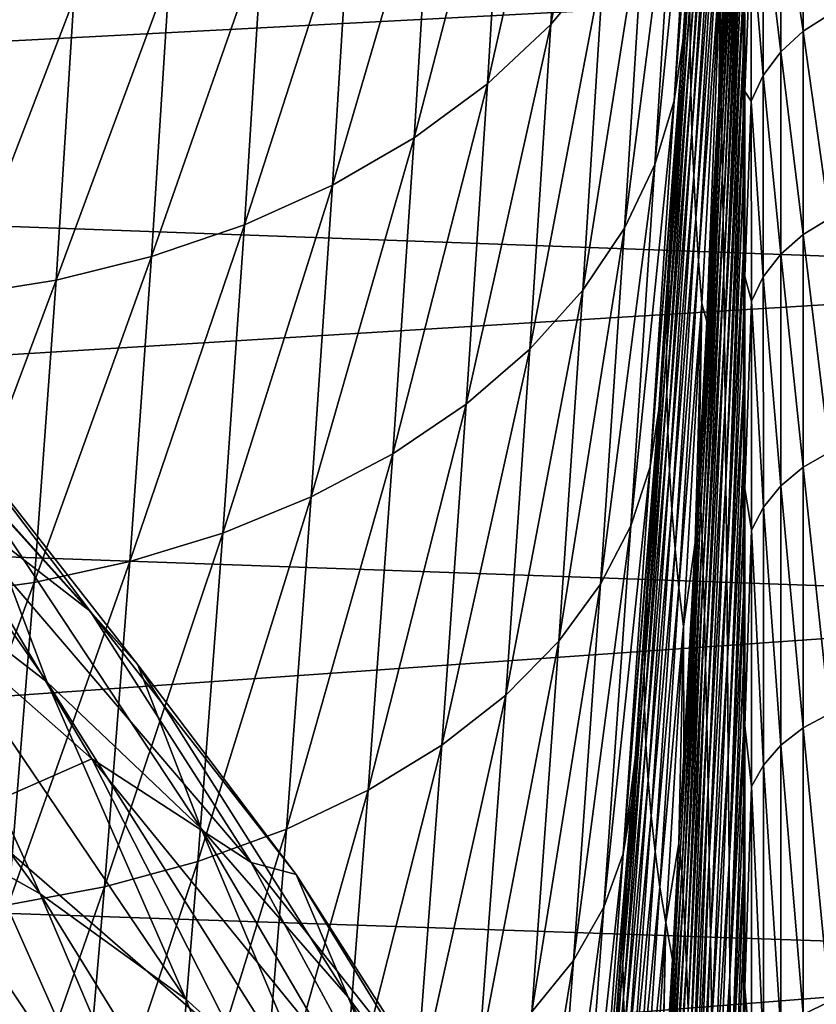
# Model space of a CAD drawing. Header units: metres. Extents: x -150 to 146, y -127 to 82.
# Tile 363 of 382: x 138.39 to 141.62, y 13.7 to 17.7. Entities that reach past the tile are written whole.
import ezdxf

# ---------------------------------------------------------------- set-up
doc = ezdxf.new("R2010")
doc.units = ezdxf.units.M
doc.layers.add('solid_ELLA_AP_WANNE_SW0001', color=7, linetype='CONTINUOUS')

msp = doc.modelspace()

# ---------------------------------------------------------------- linework, layer by layer
at = {"layer": 'solid_ELLA_AP_WANNE_SW0001'}
for points in [[(141.318375, 19.313156, -60.401093), (141.228363, 17.501873, -59.806763), (141.270798, 18.348898, -60.051529)], [(141.318405, 19.308687, -60.475452), (141.228363, 17.501873, -59.806763), (141.318375, 19.313156, -60.401093)], [(141.230743, 17.445393, -60.657955), (141.228363, 17.501873, -59.806763), (141.318405, 19.308687, -60.475452)], [(141.319183, 19.244898, -61.33876), (141.230743, 17.445393, -60.657955), (141.318405, 19.308687, -60.475452)], [(141.319183, 19.244898, -61.33876), (141.233261, 17.356855, -61.50631), (141.230743, 17.445393, -60.657955)], [(141.319183, 19.244898, -61.33876), (141.31987, 19.14679, -62.168518), (141.233261, 17.356855, -61.50631)], [(140.832306, 19.187174, -16.140587), (140.75705, 17.942097, -17.514946), (140.542145, 17.682684, -17.251976)], [(140.616806, 18.909155, -15.89729), (140.832306, 19.187174, -16.140587), (140.542145, 17.682684, -17.251976)], [(141.106934, 17.591177, -31.84948), (141.106033, 17.765396, -27.904581), (141.205933, 19.11298, -31.852106)], [(141.106934, 17.591177, -31.84948), (141.205933, 19.11298, -31.852106), (141.20752, 18.923727, -35.858322)], [(141.31987, 19.14679, -62.168518), (141.235855, 17.235209, -62.350082), (141.233261, 17.356855, -61.50631)], [(141.31987, 19.14679, -62.168518), (141.320465, 19.018456, -62.963577), (141.235855, 17.235209, -62.350082)], [(141.165863, 19.037237, -18.610514), (141.152039, 18.808372, -18.84326), (141.042297, 17.37311, -19.677498)], [(141.129166, 18.769754, -18.335886), (141.165863, 19.037237, -18.610514), (141.042297, 17.37311, -19.677498)], [(141.320465, 19.018456, -62.963577), (141.320984, 18.864023, -63.722145), (141.235855, 17.235209, -62.350082)], [(141.106934, 17.591177, -31.84948), (141.20752, 18.923727, -35.858322), (141.109848, 17.417246, -35.794296)], [(141.109848, 17.417246, -35.794296), (141.20752, 18.923727, -35.858322), (141.210312, 18.734346, -39.86433)], [(140.616806, 18.909155, -15.89729), (140.542145, 17.682684, -17.251976), (140.283981, 17.44088, -17.003523)], [(140.358093, 18.649418, -15.667692), (140.616806, 18.909155, -15.89729), (140.283981, 17.44088, -17.003523)], [(141.320984, 18.864023, -63.722145), (141.238495, 17.080643, -63.187897), (141.235855, 17.235209, -62.350082)], [(141.320984, 18.864023, -63.722145), (141.321426, 18.687395, -64.443558), (141.238495, 17.080643, -63.187897)], [(141.152039, 18.808372, -18.84326), (141.078522, 17.622717, -19.969427), (141.042297, 17.37311, -19.677498)], [(141.147141, 18.697187, -19.944422), (141.078522, 17.622717, -19.969427), (141.152039, 18.808372, -18.84326)], [(141.129166, 18.769754, -18.335886), (141.042297, 17.37311, -19.677498), (140.963669, 17.113787, -19.384409)], [(141.050125, 18.491177, -18.062231), (141.129166, 18.769754, -18.335886), (140.963669, 17.113787, -19.384409)], [(141.109848, 17.417246, -35.794296), (141.210312, 18.734346, -39.86433), (141.114777, 17.243349, -39.739334)], [(141.114777, 17.243349, -39.739334), (141.210312, 18.734346, -39.86433), (141.214294, 18.544857, -43.870205)], [(141.147141, 18.697187, -19.944422), (141.069717, 17.483973, -20.093029), (141.078522, 17.622717, -19.969427)], [(141.147141, 18.697187, -19.944422), (141.113739, 18.041292, -23.95118), (141.069717, 17.483973, -20.093029)], [(141.321426, 18.687395, -64.443558), (141.241211, 16.89337, -64.018379), (141.238495, 17.080643, -63.187897)], [(141.321426, 18.687395, -64.443558), (141.321808, 18.491121, -65.131676), (141.241211, 16.89337, -64.018379)], [(140.358093, 18.649418, -15.667692), (140.283981, 17.44088, -17.003523), (139.986572, 17.22188, -16.774836)], [(140.06015, 18.413513, -15.456635), (140.358093, 18.649418, -15.667692), (139.986572, 17.22188, -16.774836)], [(141.114777, 17.243349, -39.739334), (141.214294, 18.544857, -43.870205), (141.121735, 17.069506, -43.684887)], [(141.121735, 17.069506, -43.684887), (141.214294, 18.544857, -43.870205), (141.219543, 18.355553, -47.876076)], [(141.050125, 18.491177, -18.062231), (140.963669, 17.113787, -19.384409), (140.840363, 16.855745, -19.089296)], [(140.926514, 18.21349, -17.786869), (141.050125, 18.491177, -18.062231), (140.840363, 16.855745, -19.089296)], [(141.321808, 18.491121, -65.131676), (141.243988, 16.673763, -64.840103), (141.241211, 16.89337, -64.018379)], [(141.321808, 18.491121, -65.131676), (141.322159, 18.277416, -65.789413), (141.243988, 16.673763, -64.840103)], [(129.853088, 18.397554, 13.803261), (129.853088, 17.170237, 15.303038), (143.680511, 17.896873, 14.44652)], [(140.06015, 18.413513, -15.456635), (139.986572, 17.22188, -16.774836), (139.655533, 17.030087, -16.570492)], [(139.728622, 18.206165, -15.268337), (140.06015, 18.413513, -15.456635), (139.655533, 17.030087, -16.570492)], [(141.121735, 17.069506, -43.684887), (141.219543, 18.355553, -47.876076), (141.130768, 16.895979, -47.63129)], [(141.130768, 16.895979, -47.63129), (141.219543, 18.355553, -47.876076), (141.226044, 18.166435, -51.882015)], [(141.475082, 18.267401, -66.972954), (141.566162, 18.354731, -67.008644), (141.566299, 17.655273, -68.530457)], [(141.566299, 17.655273, -68.530457), (141.566162, 18.354731, -67.008644), (141.672714, 17.722462, -68.564804)], [(141.23381, 17.977507, -55.888077), (141.270798, 18.348898, -60.051529), (141.228363, 17.501873, -59.806763)], [(141.322159, 18.277416, -65.789413), (141.246841, 16.422316, -65.651634), (141.243988, 16.673763, -64.840103)], [(141.322159, 18.277416, -65.789413), (141.322449, 18.049873, -66.414459), (141.246841, 16.422316, -65.651634)], [(141.403961, 18.167206, -66.931992), (141.475082, 18.267401, -66.972954), (141.475296, 17.571205, -68.487473)], [(141.475296, 17.571205, -68.487473), (141.475082, 18.267401, -66.972954), (141.566299, 17.655273, -68.530457)], [(139.728622, 18.206165, -15.268337), (139.655533, 17.030087, -16.570492), (139.297775, 16.868824, -16.3941)], [(139.370407, 18.030973, -15.106107), (139.728622, 18.206165, -15.268337), (139.297775, 16.868824, -16.3941)], [(140.926514, 18.21349, -17.786869), (140.840363, 16.855745, -19.089296), (140.671082, 16.604053, -18.797678)], [(140.75705, 17.942097, -17.514946), (140.926514, 18.21349, -17.786869), (140.671082, 16.604053, -18.797678)], [(141.130768, 16.895979, -47.63129), (141.226044, 18.166435, -51.882015), (141.141922, 16.722773, -51.578758)], [(141.141922, 16.722773, -51.578758), (141.226044, 18.166435, -51.882015), (141.23381, 17.977507, -55.888077)], [(141.355133, 18.059898, -66.888115), (141.403961, 18.167206, -66.931992), (141.404282, 17.474777, -68.438164)], [(141.404282, 17.474777, -68.438164), (141.403961, 18.167206, -66.931992), (141.475296, 17.571205, -68.487473)], [(141.02179, 16.65143, -24.0637), (141.069717, 17.483973, -20.093029), (141.113739, 18.041292, -23.95118)], [(141.02179, 16.65143, -24.0637), (141.113739, 18.041292, -23.95118), (141.106033, 17.765396, -27.904581)], [(141.322449, 18.049873, -66.414459), (141.322708, 17.810305, -67.0093), (141.246841, 16.422316, -65.651634)], [(141.328979, 17.410017, -68.046883), (141.322708, 17.810305, -67.0093), (141.328461, 18.046402, -66.606995)], [(141.328979, 17.410017, -68.046883), (141.328461, 18.046402, -66.606995), (141.355133, 18.059898, -66.888115)], [(141.328979, 17.410017, -68.046883), (141.355133, 18.059898, -66.888115), (141.355545, 17.371525, -68.385361)], [(141.355545, 17.371525, -68.385361), (141.355133, 18.059898, -66.888115), (141.404282, 17.474777, -68.438164)], [(139.370407, 18.030973, -15.106107), (139.297775, 16.868824, -16.3941), (138.920975, 16.74015, -16.248093)], [(138.993179, 17.890192, -14.972161), (139.370407, 18.030973, -15.106107), (138.920975, 16.74015, -16.248093)], [(141.141922, 16.722773, -51.578758), (141.23381, 17.977507, -55.888077), (141.155182, 16.549892, -55.527431)], [(141.155182, 16.549892, -55.527431), (141.23381, 17.977507, -55.888077), (141.175735, 16.476156, -59.503181)], [(141.23381, 17.977507, -55.888077), (141.223236, 17.400782, -59.77721), (141.175735, 16.476156, -59.503181)], [(141.23381, 17.977507, -55.888077), (141.228363, 17.501873, -59.806763), (141.223236, 17.400782, -59.77721)], [(140.75705, 17.942097, -17.514946), (140.671082, 16.604053, -18.797678), (140.456192, 16.364031, -18.515467)], [(140.542145, 17.682684, -17.251976), (140.75705, 17.942097, -17.514946), (140.456192, 16.364031, -18.515467)], [(129.853088, 17.170237, 15.303038), (143.680511, 16.668486, 15.848079), (143.680511, 17.896873, 14.44652)], [(138.993179, 17.890192, -14.972161), (138.920975, 16.74015, -16.248093), (138.533096, 16.6448, -16.133633)], [(138.604904, 17.784683, -14.867542), (138.993179, 17.890192, -14.972161), (138.533096, 16.6448, -16.133633)], [(141.322708, 17.810305, -67.0093), (141.249756, 16.139521, -66.451523), (141.246841, 16.422316, -65.651634)], [(141.322708, 17.810305, -67.0093), (141.322937, 17.559797, -67.57708), (141.249756, 16.139521, -66.451523)], [(141.328979, 17.410017, -68.046883), (141.322937, 17.559797, -67.57708), (141.322708, 17.810305, -67.0093)], [(138.604904, 17.784683, -14.867542), (138.533096, 16.6448, -16.133633), (138.141907, 16.582241, -16.050661)], [(138.213318, 17.713966, -14.792156), (138.604904, 17.784683, -14.867542), (138.141907, 16.582241, -16.050661)], [(141.02179, 16.65143, -24.0637), (141.106033, 17.765396, -27.904581), (141.010956, 16.350861, -27.960796)], [(141.106934, 17.591177, -31.84948), (141.010956, 16.350861, -27.960796), (141.106033, 17.765396, -27.904581)], [(141.566299, 17.655273, -68.530457), (141.672714, 17.722462, -68.564804), (141.67276, 16.894012, -70.02787)], [(140.542145, 17.682684, -17.251976), (140.456192, 16.364031, -18.515467), (140.197891, 16.140928, -18.24864)], [(140.283981, 17.44088, -17.003523), (140.542145, 17.682684, -17.251976), (140.197891, 16.140928, -18.24864)], [(141.475296, 17.571205, -68.487473), (141.566299, 17.655273, -68.530457), (141.566391, 16.829912, -69.98793)], [(141.566391, 16.829912, -69.98793), (141.566299, 17.655273, -68.530457), (141.67276, 16.894012, -70.02787)], [(141.078522, 17.622717, -19.969427), (141.069717, 17.483973, -20.093029), (140.944778, 15.886207, -20.918846)], [(141.042297, 17.37311, -19.677498), (141.078522, 17.622717, -19.969427), (140.944778, 15.886207, -20.918846)], [(141.012344, 16.190598, -31.845743), (141.010956, 16.350861, -27.960796), (141.106934, 17.591177, -31.84948)], [(141.012344, 16.190598, -31.845743), (141.106934, 17.591177, -31.84948), (141.109848, 17.417246, -35.794296)], [(141.322937, 17.559797, -67.57708), (141.252731, 15.825868, -67.238327), (141.249756, 16.139521, -66.451523)], [(141.322937, 17.559797, -67.57708), (141.323135, 17.301119, -68.116638), (141.252731, 15.825868, -67.238327)], [(141.328979, 17.410017, -68.046883), (141.323135, 17.301119, -68.116638), (141.322937, 17.559797, -67.57708)], [(141.404282, 17.474777, -68.438164), (141.475296, 17.571205, -68.487473), (141.475449, 16.749731, -69.937965)], [(141.475449, 16.749731, -69.937965), (141.475296, 17.571205, -68.487473), (141.566391, 16.829912, -69.98793)], [(141.069717, 17.483973, -20.093029), (141.065384, 17.415817, -20.153152), (140.944778, 15.886207, -20.918846)], [(141.02179, 16.65143, -24.0637), (141.065384, 17.415817, -20.153152), (141.069717, 17.483973, -20.093029)], [(141.230743, 17.445393, -60.657955), (141.223236, 17.400782, -59.77721), (141.228363, 17.501873, -59.806763)], [(141.355545, 17.371525, -68.385361), (141.404282, 17.474777, -68.438164), (141.404495, 16.657778, -69.880661)], [(141.404495, 16.657778, -69.880661), (141.404282, 17.474777, -68.438164), (141.475449, 16.749731, -69.937965)], [(140.283981, 17.44088, -17.003523), (140.197891, 16.140928, -18.24864), (139.900177, 15.939568, -18.002846)], [(139.986572, 17.22188, -16.774836), (140.283981, 17.44088, -17.003523), (139.900177, 15.939568, -18.002846)], [(141.230743, 17.445393, -60.657955), (141.142761, 15.848343, -59.312981), (141.175735, 16.476156, -59.503181)], [(141.146896, 15.795608, -60.16114), (141.142761, 15.848343, -59.312981), (141.230743, 17.445393, -60.657955)], [(141.146896, 15.795608, -60.16114), (141.230743, 17.445393, -60.657955), (141.233261, 17.356855, -61.50631)], [(141.230743, 17.445393, -60.657955), (141.175735, 16.476156, -59.503181), (141.223236, 17.400782, -59.77721)], [(141.065384, 17.415817, -20.153152), (140.980743, 16.119551, -21.225937), (140.944778, 15.886207, -20.918846)], [(141.02179, 16.65143, -24.0637), (140.980743, 16.119551, -21.225937), (141.065384, 17.415817, -20.153152)], [(141.012344, 16.190598, -31.845743), (141.109848, 17.417246, -35.794296), (141.016495, 16.030811, -35.730911)], [(141.016495, 16.030811, -35.730911), (141.109848, 17.417246, -35.794296), (141.114777, 17.243349, -39.739334)], [(141.329361, 16.658964, -69.430511), (141.323135, 17.301119, -68.116638), (141.328979, 17.410017, -68.046883)], [(141.329361, 16.658964, -69.430511), (141.328979, 17.410017, -68.046883), (141.355545, 17.371525, -68.385361)], [(141.042297, 17.37311, -19.677498), (140.944778, 15.886207, -20.918846), (140.866425, 15.647164, -20.606756)], [(140.963669, 17.113787, -19.384409), (141.042297, 17.37311, -19.677498), (140.866425, 15.647164, -20.606756)], [(141.151276, 15.714126, -61.007221), (141.146896, 15.795608, -60.16114), (141.233261, 17.356855, -61.50631)], [(141.151276, 15.714126, -61.007221), (141.233261, 17.356855, -61.50631), (141.235855, 17.235209, -62.350082)], [(141.329361, 16.658964, -69.430511), (141.355545, 17.371525, -68.385361), (141.355835, 16.559328, -69.819305)], [(141.355835, 16.559328, -69.819305), (141.355545, 17.371525, -68.385361), (141.404495, 16.657778, -69.880661)], [(141.323135, 17.301119, -68.116638), (141.255783, 15.481932, -68.010681), (141.252731, 15.825868, -67.238327)], [(141.323135, 17.301119, -68.116638), (141.323288, 17.035866, -68.629349), (141.255783, 15.481932, -68.010681)], [(141.329361, 16.658964, -69.430511), (141.323288, 17.035866, -68.629349), (141.323135, 17.301119, -68.116638)], [(141.016495, 16.030811, -35.730911), (141.114777, 17.243349, -39.739334), (141.023453, 15.871286, -39.616936)], [(141.023453, 15.871286, -39.616936), (141.114777, 17.243349, -39.739334), (141.121735, 17.069506, -43.684887)], [(141.155762, 15.601873, -61.849251), (141.151276, 15.714126, -61.007221), (141.235855, 17.235209, -62.350082)], [(141.155762, 15.601873, -61.849251), (141.235855, 17.235209, -62.350082), (141.238495, 17.080643, -63.187897)], [(139.986572, 17.22188, -16.774836), (139.900177, 15.939568, -18.002846), (139.568695, 15.764016, -17.78302)], [(139.655533, 17.030087, -16.570492), (139.986572, 17.22188, -16.774836), (139.568695, 15.764016, -17.78302)], [(129.853088, 17.170237, 15.303038), (129.853088, 15.821021, 16.69417), (143.680511, 16.668486, 15.848079)], [(140.963669, 17.113787, -19.384409), (140.866425, 15.647164, -20.606756), (140.743195, 15.409821, -20.292383)], [(140.840363, 16.855745, -19.089296), (140.963669, 17.113787, -19.384409), (140.743195, 15.409821, -20.292383)], [(141.160385, 15.459023, -62.685913), (141.155762, 15.601873, -61.849251), (141.238495, 17.080643, -63.187897)], [(141.160385, 15.459023, -62.685913), (141.238495, 17.080643, -63.187897), (141.241211, 16.89337, -64.018379)], [(141.023453, 15.871286, -39.616936), (141.121735, 17.069506, -43.684887), (141.033218, 15.712044, -43.504421)], [(141.033218, 15.712044, -43.504421), (141.121735, 17.069506, -43.684887), (141.130768, 16.895979, -47.63129)], [(141.323288, 17.035866, -68.629349), (141.323441, 16.764565, -69.118042), (141.255783, 15.481932, -68.010681)], [(141.329361, 16.658964, -69.430511), (141.323441, 16.764565, -69.118042), (141.323288, 17.035866, -68.629349)], [(139.655533, 17.030087, -16.570492), (139.568695, 15.764016, -17.78302), (139.210358, 15.617316, -17.593063)], [(139.297775, 16.868824, -16.3941), (139.655533, 17.030087, -16.570492), (139.210358, 15.617316, -17.593063)], [(141.033218, 15.712044, -43.504421), (141.130768, 16.895979, -47.63129), (141.045883, 15.553321, -47.39402)], [(141.045883, 15.553321, -47.39402), (141.130768, 16.895979, -47.63129), (141.141922, 16.722773, -51.578758)], [(141.165115, 15.285767, -63.515896), (141.160385, 15.459023, -62.685913), (141.241211, 16.89337, -64.018379)], [(141.165115, 15.285767, -63.515896), (141.241211, 16.89337, -64.018379), (141.243988, 16.673763, -64.840103)], [(141.566391, 16.829912, -69.98793), (141.67276, 16.894012, -70.02787), (141.672791, 15.945241, -71.41581)], [(139.297775, 16.868824, -16.3941), (139.210358, 15.617316, -17.593063), (138.832886, 15.501314, -17.435612)], [(138.920975, 16.74015, -16.248093), (139.297775, 16.868824, -16.3941), (138.832886, 15.501314, -17.435612)], [(140.840363, 16.855745, -19.089296), (140.743195, 15.409821, -20.292383), (140.57373, 15.178894, -19.981602)], [(140.671082, 16.604053, -18.797678), (140.840363, 16.855745, -19.089296), (140.57373, 15.178894, -19.981602)], [(137.323227, 16.798635, 2.317444), (137.976303, 16.217852, 0.354855), (138.671783, 15.300262, 1.450393)], [(138.023453, 15.800283, 3.420481), (137.323227, 16.798635, 2.317444), (138.671783, 15.300262, 1.450393)], [(141.475449, 16.749731, -69.937965), (141.566391, 16.829912, -69.98793), (141.566437, 15.884708, -71.370575)], [(141.566437, 15.884708, -71.370575), (141.566391, 16.829912, -69.98793), (141.672791, 15.945241, -71.41581)], [(141.323441, 16.764565, -69.118042), (141.258881, 15.108419, -68.767365), (141.255783, 15.481932, -68.010681)], [(141.323441, 16.764565, -69.118042), (141.323563, 16.488983, -69.582817), (141.258881, 15.108419, -68.767365)], [(141.329361, 16.658964, -69.430511), (141.323563, 16.488983, -69.582817), (141.323441, 16.764565, -69.118042)], [(138.920975, 16.74015, -16.248093), (138.832886, 15.501314, -17.435612), (138.444275, 15.416608, -17.311945)], [(138.533096, 16.6448, -16.133633), (138.920975, 16.74015, -16.248093), (138.444275, 15.416608, -17.311945)], [(141.045883, 15.553321, -47.39402), (141.141922, 16.722773, -51.578758), (141.061478, 15.395124, -51.28616)], [(141.061478, 15.395124, -51.28616), (141.141922, 16.722773, -51.578758), (141.155182, 16.549892, -55.527431)], [(141.404495, 16.657778, -69.880661), (141.475449, 16.749731, -69.937965), (141.475555, 15.809, -71.314003)], [(141.475555, 15.809, -71.314003), (141.475449, 16.749731, -69.937965), (141.566437, 15.884708, -71.370575)], [(141.169968, 15.082462, -64.337845), (141.165115, 15.285767, -63.515896), (141.243988, 16.673763, -64.840103)], [(141.169968, 15.082462, -64.337845), (141.243988, 16.673763, -64.840103), (141.246841, 16.422316, -65.651634)], [(129.853088, 15.821021, 16.69417), (143.680511, 15.330607, 17.145626), (143.680511, 16.668486, 15.848079)], [(138.533096, 16.6448, -16.133633), (138.444275, 15.416608, -17.311945), (138.052322, 15.362619, -17.222021)], [(138.141907, 16.582241, -16.050661), (138.533096, 16.6448, -16.133633), (138.052322, 15.362619, -17.222021)], [(140.93396, 15.373708, -24.172003), (140.980743, 16.119551, -21.225937), (141.02179, 16.65143, -24.0637)], [(140.93396, 15.373708, -24.172003), (141.02179, 16.65143, -24.0637), (141.010956, 16.350861, -27.960796)], [(141.329605, 15.798359, -70.748802), (141.323563, 16.488983, -69.582817), (141.329361, 16.658964, -69.430511)], [(141.329605, 15.798359, -70.748802), (141.329361, 16.658964, -69.430511), (141.355835, 16.559328, -69.819305)], [(141.355835, 16.559328, -69.819305), (141.404495, 16.657778, -69.880661), (141.404633, 15.722186, -71.24913)], [(141.404633, 15.722186, -71.24913), (141.404495, 16.657778, -69.880661), (141.475555, 15.809, -71.314003)], [(140.671082, 16.604053, -18.797678), (140.57373, 15.178894, -19.981602), (140.358398, 14.959316, -19.680729)], [(140.456192, 16.364031, -18.515467), (140.671082, 16.604053, -18.797678), (140.358398, 14.959316, -19.680729)], [(141.329605, 15.798359, -70.748802), (141.355835, 16.559328, -69.819305), (141.356003, 15.629246, -71.17968)], [(141.356003, 15.629246, -71.17968), (141.355835, 16.559328, -69.819305), (141.404633, 15.722186, -71.24913)], [(141.061478, 15.395124, -51.28616), (141.155182, 16.549892, -55.527431), (141.080017, 15.237459, -55.181103)], [(141.080017, 15.237459, -55.181103), (141.155182, 16.549892, -55.527431), (141.128418, 15.578928, -59.230232)], [(141.155182, 16.549892, -55.527431), (141.142761, 15.848343, -59.312981), (141.128418, 15.578928, -59.230232)], [(141.155182, 16.549892, -55.527431), (141.175735, 16.476156, -59.503181), (141.142761, 15.848343, -59.312981)], [(137.47731, 16.475433, -3.231128), (137.849228, 15.512174, -5.22833), (138.497162, 15.011926, -4.207073)], [(138.186401, 15.831547, -2.11413), (137.47731, 16.475433, -3.231128), (138.497162, 15.011926, -4.207073)], [(141.323563, 16.488983, -69.582817), (141.323654, 16.210758, -70.02401), (141.258881, 15.108419, -68.767365)], [(141.329605, 15.798359, -70.748802), (141.323654, 16.210758, -70.02401), (141.323563, 16.488983, -69.582817)], [(141.174942, 14.849565, -65.150375), (141.169968, 15.082462, -64.337845), (141.246841, 16.422316, -65.651634)], [(141.174942, 14.849565, -65.150375), (141.246841, 16.422316, -65.651634), (141.249756, 16.139521, -66.451523)], [(140.456192, 16.364031, -18.515467), (140.358398, 14.959316, -19.680729), (140.09938, 14.755933, -19.396145)], [(140.197891, 16.140928, -18.24864), (140.456192, 16.364031, -18.515467), (140.09938, 14.755933, -19.396145)], [(140.93396, 15.373708, -24.172003), (141.010956, 16.350861, -27.960796), (140.920303, 15.054603, -28.014254)], [(141.012344, 16.190598, -31.845743), (140.920303, 15.054603, -28.014254), (141.010956, 16.350861, -27.960796)], [(137.976303, 16.217852, 0.354855), (138.186401, 15.831547, -2.11413), (138.864899, 15.081631, -1.045323)], [(138.671783, 15.300262, 1.450393), (137.976303, 16.217852, 0.354855), (138.864899, 15.081631, -1.045323)], [(141.323654, 16.210758, -70.02401), (141.262054, 14.706049, -69.507149), (141.258881, 15.108419, -68.767365)], [(141.323654, 16.210758, -70.02401), (141.323746, 15.930074, -70.444008), (141.262054, 14.706049, -69.507149)], [(141.329605, 15.798359, -70.748802), (141.323746, 15.930074, -70.444008), (141.323654, 16.210758, -70.02401)], [(140.92215, 14.907086, -31.840992), (140.920303, 15.054603, -28.014254), (141.012344, 16.190598, -31.845743)], [(140.92215, 14.907086, -31.840992), (141.012344, 16.190598, -31.845743), (141.016495, 16.030811, -35.730911)], [(140.197891, 16.140928, -18.24864), (140.09938, 14.755933, -19.396145), (139.80069, 14.573175, -19.133894)], [(139.900177, 15.939568, -18.002846), (140.197891, 16.140928, -18.24864), (139.80069, 14.573175, -19.133894)], [(140.980743, 16.119551, -21.225937), (140.975586, 16.042391, -21.285769), (140.835648, 14.315057, -22.052887)], [(140.944778, 15.886207, -20.918846), (140.980743, 16.119551, -21.225937), (140.835648, 14.315057, -22.052887)], [(140.93396, 15.373708, -24.172003), (140.975586, 16.042391, -21.285769), (140.980743, 16.119551, -21.225937)], [(141.180038, 14.587529, -65.952103), (141.174942, 14.849565, -65.150375), (141.249756, 16.139521, -66.451523)], [(141.180038, 14.587529, -65.952103), (141.249756, 16.139521, -66.451523), (141.252731, 15.825868, -67.238327)], [(140.975586, 16.042391, -21.285769), (140.883469, 14.701868, -22.25956), (140.835648, 14.315057, -22.052887)], [(140.93396, 15.373708, -24.172003), (140.883469, 14.701868, -22.25956), (140.975586, 16.042391, -21.285769)], [(140.92215, 14.907086, -31.840992), (141.016495, 16.030811, -35.730911), (140.927475, 14.760298, -35.668343)], [(140.927475, 14.760298, -35.668343), (141.016495, 16.030811, -35.730911), (141.023453, 15.871286, -39.616936)], [(137.182144, 15.915162, -6.279774), (137.860672, 14.493001, -7.581803), (138.468262, 14.152726, -6.624693)], [(137.849228, 15.512174, -5.22833), (137.182144, 15.915162, -6.279774), (138.468262, 14.152726, -6.624693)], [(139.900177, 15.939568, -18.002846), (139.80069, 14.573175, -19.133894), (139.468002, 14.414754, -18.899258)], [(139.568695, 15.764016, -17.78302), (139.900177, 15.939568, -18.002846), (139.468002, 14.414754, -18.899258)], [(141.323746, 15.930074, -70.444008), (141.265289, 14.275537, -70.228828), (141.262054, 14.706049, -69.507149)], [(141.323746, 15.930074, -70.444008), (141.323807, 15.647725, -70.843849), (141.265289, 14.275537, -70.228828)], [(141.329605, 15.798359, -70.748802), (141.323807, 15.647725, -70.843849), (141.323746, 15.930074, -70.444008)], [(141.566437, 15.884708, -71.370575), (141.672791, 15.945241, -71.41581), (141.672806, 14.882937, -72.718742)], [(140.944778, 15.886207, -20.918846), (140.835648, 14.315057, -22.052887), (140.757507, 14.097538, -21.72242)], [(140.866425, 15.647164, -20.606756), (140.944778, 15.886207, -20.918846), (140.757507, 14.097538, -21.72242)], [(141.475555, 15.809, -71.314003), (141.566437, 15.884708, -71.370575), (141.566467, 14.826426, -72.668549)], [(141.566467, 14.826426, -72.668549), (141.566437, 15.884708, -71.370575), (141.672806, 14.882937, -72.718742)], [(140.927475, 14.760298, -35.668343), (141.023453, 15.871286, -39.616936), (140.93634, 14.614057, -39.49736)], [(140.93634, 14.614057, -39.49736), (141.023453, 15.871286, -39.616936), (141.033218, 15.712044, -43.504421)], [(141.146896, 15.795608, -60.16114), (141.128418, 15.578928, -59.230232), (141.142761, 15.848343, -59.312981)], [(129.853088, 15.821021, 16.69417), (129.853088, 14.359484, 17.966782), (143.680511, 15.330607, 17.145626)], [(137.505112, 15.734876, 5.767403), (138.023453, 15.800283, 3.420481), (138.678619, 14.700573, 4.452528)], [(138.023453, 15.800283, 3.420481), (138.671783, 15.300262, 1.450393), (139.324478, 14.279108, 2.478544)], [(138.678619, 14.700573, 4.452528), (138.023453, 15.800283, 3.420481), (139.324478, 14.279108, 2.478544)], [(138.186401, 15.831547, -2.11413), (138.497162, 15.011926, -4.207073), (139.121857, 14.41755, -3.222406)], [(138.864899, 15.081631, -1.045323), (138.186401, 15.831547, -2.11413), (139.121857, 14.41755, -3.222406)], [(141.146896, 15.795608, -60.16114), (141.061798, 14.358188, -58.845951), (141.08165, 14.716509, -58.960403)], [(141.067474, 14.31076, -59.668175), (141.061798, 14.358188, -58.845951), (141.146896, 15.795608, -60.16114)], [(141.073502, 14.23928, -60.48938), (141.067474, 14.31076, -59.668175), (141.146896, 15.795608, -60.16114)], [(141.073502, 14.23928, -60.48938), (141.146896, 15.795608, -60.16114), (141.151276, 15.714126, -61.007221)], [(141.146896, 15.795608, -60.16114), (141.08165, 14.716509, -58.960403), (141.128418, 15.578928, -59.230232)], [(141.185242, 14.296815, -66.741646), (141.180038, 14.587529, -65.952103), (141.252731, 15.825868, -67.238327)], [(141.185242, 14.296815, -66.741646), (141.252731, 15.825868, -67.238327), (141.255783, 15.481932, -68.010681)], [(141.329742, 14.833876, -71.992935), (141.323807, 15.647725, -70.843849), (141.329605, 15.798359, -70.748802)], [(141.329742, 14.833876, -71.992935), (141.329605, 15.798359, -70.748802), (141.356003, 15.629246, -71.17968)], [(141.404633, 15.722186, -71.24913), (141.475555, 15.809, -71.314003), (141.475586, 14.75575, -72.605774)], [(141.475586, 14.75575, -72.605774), (141.475555, 15.809, -71.314003), (141.566467, 14.826426, -72.668549)], [(139.568695, 15.764016, -17.78302), (139.468002, 14.414754, -18.899258), (139.108261, 14.283412, -18.696417)], [(139.210358, 15.617316, -17.593063), (139.568695, 15.764016, -17.78302), (139.108261, 14.283412, -18.696417)], [(138.166031, 14.475301, 6.808524), (137.505112, 15.734876, 5.767403), (138.678619, 14.700573, 4.452528)], [(141.079681, 14.140787, -61.307419), (141.073502, 14.23928, -60.48938), (141.151276, 15.714126, -61.007221)], [(141.079681, 14.140787, -61.307419), (141.151276, 15.714126, -61.007221), (141.155762, 15.601873, -61.849251)], [(141.356003, 15.629246, -71.17968), (141.404633, 15.722186, -71.24913), (141.404694, 14.674707, -72.533806)], [(141.404694, 14.674707, -72.533806), (141.404633, 15.722186, -71.24913), (141.475586, 14.75575, -72.605774)], [(140.93634, 14.614057, -39.49736), (141.033218, 15.712044, -43.504421), (140.948792, 14.468388, -43.329071)], [(140.948792, 14.468388, -43.329071), (141.033218, 15.712044, -43.504421), (141.045883, 15.553321, -47.39402)], [(140.866425, 15.647164, -20.606756), (140.757507, 14.097538, -21.72242), (140.634171, 13.882164, -21.389456)], [(140.743195, 15.409821, -20.292383), (140.866425, 15.647164, -20.606756), (140.634171, 13.882164, -21.389456)], [(141.323807, 15.647725, -70.843849), (141.323853, 15.36544, -71.223213), (141.265289, 14.275537, -70.228828)], [(141.329742, 14.833876, -71.992935), (141.323853, 15.36544, -71.223213), (141.323807, 15.647725, -70.843849)], [(139.210358, 15.617316, -17.593063), (139.108261, 14.283412, -18.696417), (138.729233, 14.180769, -18.528204)], [(138.832886, 15.501314, -17.435612), (139.210358, 15.617316, -17.593063), (138.729233, 14.180769, -18.528204)], [(141.086044, 14.015419, -62.121143), (141.079681, 14.140787, -61.307419), (141.155762, 15.601873, -61.849251)], [(141.086044, 14.015419, -62.121143), (141.155762, 15.601873, -61.849251), (141.160385, 15.459023, -62.685913)], [(141.329742, 14.833876, -71.992935), (141.356003, 15.629246, -71.17968), (141.356079, 14.58795, -72.456757)], [(141.356079, 14.58795, -72.456757), (141.356003, 15.629246, -71.17968), (141.404694, 14.674707, -72.533806)], [(141.080017, 15.237459, -55.181103), (141.128418, 15.578928, -59.230232), (141.08165, 14.716509, -58.960403)], [(140.948792, 14.468388, -43.329071), (141.045883, 15.553321, -47.39402), (140.96489, 14.323506, -47.164532)], [(140.96489, 14.323506, -47.164532), (141.045883, 15.553321, -47.39402), (141.061478, 15.395124, -51.28616)], [(137.849228, 15.512174, -5.22833), (138.468262, 14.152726, -6.624693), (139.05954, 13.723925, -5.693281)], [(138.497162, 15.011926, -4.207073), (137.849228, 15.512174, -5.22833), (139.05954, 13.723925, -5.693281)], [(138.832886, 15.501314, -17.435612), (138.729233, 14.180769, -18.528204), (138.338974, 14.107285, -18.396004)], [(138.444275, 15.416608, -17.311945), (138.832886, 15.501314, -17.435612), (138.338974, 14.107285, -18.396004)], [(141.190567, 13.977974, -67.517723), (141.185242, 14.296815, -66.741646), (141.255783, 15.481932, -68.010681)], [(141.190567, 13.977974, -67.517723), (141.255783, 15.481932, -68.010681), (141.258881, 15.108419, -68.767365)], [(141.092575, 13.863325, -62.92939), (141.086044, 14.015419, -62.121143), (141.160385, 15.459023, -62.685913)], [(141.092575, 13.863325, -62.92939), (141.160385, 15.459023, -62.685913), (141.165115, 15.285767, -63.515896)], [(138.444275, 15.416608, -17.311945), (138.338974, 14.107285, -18.396004), (137.945343, 14.062323, -18.29978)], [(138.052322, 15.362619, -17.222021), (138.444275, 15.416608, -17.311945), (137.945343, 14.062323, -18.29978)], [(140.743195, 15.409821, -20.292383), (140.634171, 13.882164, -21.389456), (140.464279, 13.673278, -21.060225)], [(140.57373, 15.178894, -19.981602), (140.743195, 15.409821, -20.292383), (140.464279, 13.673278, -21.060225)], [(140.96489, 14.323506, -47.164532), (141.061478, 15.395124, -51.28616), (140.984711, 14.179423, -51.00444)], [(140.984711, 14.179423, -51.00444), (141.061478, 15.395124, -51.28616), (141.080017, 15.237459, -55.181103)], [(140.85022, 14.202106, -24.275986), (140.883469, 14.701868, -22.25956), (140.93396, 15.373708, -24.172003)], [(140.85022, 14.202106, -24.275986), (140.93396, 15.373708, -24.172003), (140.920303, 15.054603, -28.014254)], [(141.323853, 15.36544, -71.223213), (141.268585, 13.817639, -70.931183), (141.265289, 14.275537, -70.228828)], [(141.323853, 15.36544, -71.223213), (141.323898, 15.083241, -71.58403), (141.268585, 13.817639, -70.931183)], [(141.329742, 14.833876, -71.992935), (141.323898, 15.083241, -71.58403), (141.323853, 15.36544, -71.223213)], [(129.853088, 14.359484, 17.966782), (143.680511, 13.89199, 18.330647), (143.680511, 15.330607, 17.145626)], [(138.671783, 15.300262, 1.450393), (138.864899, 15.081631, -1.045323), (139.50827, 14.230709, -0.031863)], [(139.324478, 14.279108, 2.478544), (138.671783, 15.300262, 1.450393), (139.50827, 14.230709, -0.031863)], [(141.099274, 13.684789, -63.730968), (141.092575, 13.863325, -62.92939), (141.165115, 15.285767, -63.515896)], [(141.099274, 13.684789, -63.730968), (141.165115, 15.285767, -63.515896), (141.169968, 15.082462, -64.337845)], [(140.984711, 14.179423, -51.00444), (141.080017, 15.237459, -55.181103), (141.008316, 14.036144, -54.849228)], [(141.008316, 14.036144, -54.849228), (141.080017, 15.237459, -55.181103), (141.061798, 14.358188, -58.845951)], [(141.080017, 15.237459, -55.181103), (141.08165, 14.716509, -58.960403), (141.061798, 14.358188, -58.845951)], [(140.57373, 15.178894, -19.981602), (140.464279, 13.673278, -21.060225), (140.248169, 13.475398, -20.74143)], [(140.358398, 14.959316, -19.680729), (140.57373, 15.178894, -19.981602), (140.248169, 13.475398, -20.74143)], [(138.864899, 15.081631, -1.045323), (139.121857, 14.41755, -3.222406), (139.719421, 13.732768, -2.280503)], [(139.50827, 14.230709, -0.031863), (138.864899, 15.081631, -1.045323), (139.719421, 13.732768, -2.280503)], [(141.106125, 13.480191, -64.524651), (141.099274, 13.684789, -63.730968), (141.169968, 15.082462, -64.337845)], [(141.106125, 13.480191, -64.524651), (141.169968, 15.082462, -64.337845), (141.174942, 14.849565, -65.150375)], [(141.196014, 13.631676, -68.27916), (141.190567, 13.977974, -67.517723), (141.258881, 15.108419, -68.767365)], [(141.196014, 13.631676, -68.27916), (141.258881, 15.108419, -68.767365), (141.262054, 14.706049, -69.507149)], [(141.323898, 15.083241, -71.58403), (141.323929, 14.801298, -71.927757), (141.268585, 13.817639, -70.931183)], [(141.329742, 14.833876, -71.992935), (141.323929, 14.801298, -71.927757), (141.323898, 15.083241, -71.58403)], [(140.85022, 14.202106, -24.275986), (140.920303, 15.054603, -28.014254), (140.834061, 13.869904, -28.06497)], [(140.92215, 14.907086, -31.840992), (140.834061, 13.869904, -28.06497), (140.920303, 15.054603, -28.014254)], [(138.497162, 15.011926, -4.207073), (139.05954, 13.723925, -5.693281), (139.630814, 13.209276, -4.79339)], [(139.121857, 14.41755, -3.222406), (138.497162, 15.011926, -4.207073), (139.630814, 13.209276, -4.79339)], [(140.358398, 14.959316, -19.680729), (140.248169, 13.475398, -20.74143), (139.988007, 13.292941, -20.439857)], [(140.09938, 14.755933, -19.396145), (140.358398, 14.959316, -19.680729), (139.988007, 13.292941, -20.439857)], [(140.836349, 13.733995, -31.835379), (140.834061, 13.869904, -28.06497), (140.92215, 14.907086, -31.840992)], [(140.836349, 13.733995, -31.835379), (140.92215, 14.907086, -31.840992), (140.927475, 14.760298, -35.668343)], [(141.566467, 14.826426, -72.668549), (141.672806, 14.882937, -72.718742), (141.672806, 13.714663, -73.927452)], [(141.113159, 13.249914, -65.309204), (141.106125, 13.480191, -64.524651), (141.174942, 14.849565, -65.150375)], [(141.113159, 13.249914, -65.309204), (141.174942, 14.849565, -65.150375), (141.180038, 14.587529, -65.952103)], [(141.329742, 14.833876, -71.992935), (141.323944, 14.521192, -72.253975), (141.323929, 14.801298, -71.927757)], [(141.329758, 13.771986, -73.154877), (141.323944, 14.521192, -72.253975), (141.329742, 14.833876, -71.992935)], [(141.329758, 13.771986, -73.154877), (141.329742, 14.833876, -71.992935), (141.356079, 14.58795, -72.456757)], [(141.323929, 14.801298, -71.927757), (141.271942, 13.333268, -71.613045), (141.268585, 13.817639, -70.931183)], [(141.323929, 14.801298, -71.927757), (141.323944, 14.521192, -72.253975), (141.271942, 13.333268, -71.613045)], [(141.475586, 14.75575, -72.605774), (141.566467, 14.826426, -72.668549), (141.566467, 13.662601, -73.872665)], [(141.566467, 13.662601, -73.872665), (141.566467, 14.826426, -72.668549), (141.672806, 13.714663, -73.927452)], [(140.09938, 14.755933, -19.396145), (139.988007, 13.292941, -20.439857), (139.687836, 13.12992, -20.161926)], [(139.80069, 14.573175, -19.133894), (140.09938, 14.755933, -19.396145), (139.687836, 13.12992, -20.161926)], [(140.836349, 13.733995, -31.835379), (140.927475, 14.760298, -35.668343), (140.842789, 13.599116, -35.606861)], [(140.842789, 13.599116, -35.606861), (140.927475, 14.760298, -35.668343), (140.93634, 14.614057, -39.49736)], [(141.404694, 14.674707, -72.533806), (141.475586, 14.75575, -72.605774), (141.475586, 13.597485, -73.804146)], [(141.475586, 13.597485, -73.804146), (141.475586, 14.75575, -72.605774), (141.566467, 13.662601, -73.872665)], [(137.20813, 14.750165, 8.614661), (138.166031, 14.475301, 6.808524), (138.769745, 13.119406, 7.759509)], [(137.805099, 13.354037, 9.555031), (137.20813, 14.750165, 8.614661), (138.769745, 13.119406, 7.759509)], [(137.240555, 14.742619, -8.558621), (138.009125, 13.122649, -9.470536), (138.578354, 12.898299, -8.573856)], [(137.860672, 14.493001, -7.581803), (137.240555, 14.742619, -8.558621), (138.578354, 12.898299, -8.573856)], [(138.166031, 14.475301, 6.808524), (138.678619, 14.700573, 4.452528), (139.284515, 13.506558, 5.406961)], [(138.678619, 14.700573, 4.452528), (139.324478, 14.279108, 2.478544), (139.929962, 13.161301, 3.432346)], [(139.284515, 13.506558, 5.406961), (138.678619, 14.700573, 4.452528), (139.929962, 13.161301, 3.432346)], [(140.883469, 14.701868, -22.25956), (140.871078, 14.526713, -22.378073), (140.835648, 14.315057, -22.052887)], [(140.85022, 14.202106, -24.275986), (140.871078, 14.526713, -22.378073), (140.883469, 14.701868, -22.25956)], [(141.201553, 13.258596, -69.02478), (141.196014, 13.631676, -68.27916), (141.262054, 14.706049, -69.507149)], [(141.201553, 13.258596, -69.02478), (141.262054, 14.706049, -69.507149), (141.265289, 14.275537, -70.228828)], [(141.356079, 14.58795, -72.456757), (141.404694, 14.674707, -72.533806), (141.404678, 13.522816, -73.725586)], [(141.404678, 13.522816, -73.725586), (141.404694, 14.674707, -72.533806), (141.475586, 13.597485, -73.804146)], [(140.842789, 13.599116, -35.606861), (140.93634, 14.614057, -39.49736), (140.853455, 13.46512, -39.380981)], [(140.853455, 13.46512, -39.380981), (140.93634, 14.614057, -39.49736), (140.948792, 14.468388, -43.329071)], [(139.80069, 14.573175, -19.133894), (139.687836, 13.12992, -20.161926), (139.353348, 12.989664, -19.91326)], [(139.468002, 14.414754, -18.899258), (139.80069, 14.573175, -19.133894), (139.353348, 12.989664, -19.91326)], [(141.120331, 12.994341, -66.083412), (141.113159, 13.249914, -65.309204), (141.180038, 14.587529, -65.952103)], [(141.120331, 12.994341, -66.083412), (141.180038, 14.587529, -65.952103), (141.185242, 14.296815, -66.741646)], [(141.329758, 13.771986, -73.154877), (141.356079, 14.58795, -72.456757), (141.356064, 13.442879, -73.641487)], [(141.356064, 13.442879, -73.641487), (141.356079, 14.58795, -72.456757), (141.404678, 13.522816, -73.725586)], [(140.871078, 14.526713, -22.378073), (140.786957, 13.367689, -23.114937), (140.71376, 12.666787, -23.073509)], [(140.835648, 14.315057, -22.052887), (140.871078, 14.526713, -22.378073), (140.71376, 12.666787, -23.073509)], [(140.85022, 14.202106, -24.275986), (140.786957, 13.367689, -23.114937), (140.871078, 14.526713, -22.378073)], [(141.323944, 14.521192, -72.253975), (141.323959, 14.242949, -72.564079), (141.271942, 13.333268, -71.613045)], [(141.329758, 13.771986, -73.154877), (141.323959, 14.242949, -72.564079), (141.323944, 14.521192, -72.253975)], [(137.860672, 14.493001, -7.581803), (138.578354, 12.898299, -8.573856), (139.135895, 12.588136, -7.695596)], [(138.468262, 14.152726, -6.624693), (137.860672, 14.493001, -7.581803), (139.135895, 12.588136, -7.695596)], [(138.769745, 13.119406, 7.759509), (138.166031, 14.475301, 6.808524), (139.284515, 13.506558, 5.406961)], [(140.853455, 13.46512, -39.380981), (140.948792, 14.468388, -43.329071), (140.868423, 13.332041, -43.15926)], [(140.868423, 13.332041, -43.15926), (140.948792, 14.468388, -43.329071), (140.96489, 14.323506, -47.164532)], [(139.468002, 14.414754, -18.899258), (139.353348, 12.989664, -19.91326), (138.991562, 12.874596, -19.698305)], [(139.108261, 14.283412, -18.696417), (139.468002, 14.414754, -18.899258), (138.991562, 12.874596, -19.698305)], [(139.121857, 14.41755, -3.222406), (139.630814, 13.209276, -4.79339), (140.178497, 12.612001, -3.930651)], [(139.719421, 13.732768, -2.280503), (139.121857, 14.41755, -3.222406), (140.178497, 12.612001, -3.930651)], [(129.853088, 14.359484, 17.966782), (129.853088, 12.796, 19.111839), (143.680511, 13.89199, 18.330647)], [(141.008316, 14.036144, -54.849228), (141.061798, 14.358188, -58.845951), (141.035233, 13.8853, -58.692665)], [(141.067474, 14.31076, -59.668175), (141.035233, 13.8853, -58.692665), (141.061798, 14.358188, -58.845951)], [(140.835648, 14.315057, -22.052887), (140.71376, 12.666787, -23.073509), (140.635895, 12.472167, -22.725491)], [(140.757507, 14.097538, -21.72242), (140.835648, 14.315057, -22.052887), (140.635895, 12.472167, -22.725491)], [(140.868423, 13.332041, -43.15926), (140.96489, 14.323506, -47.164532), (140.887787, 13.200071, -46.943241)], [(140.887787, 13.200071, -46.943241), (140.96489, 14.323506, -47.164532), (140.984711, 14.179423, -51.00444)], [(139.108261, 14.283412, -18.696417), (138.991562, 12.874596, -19.698305), (138.610291, 12.786096, -19.520081)], [(138.729233, 14.180769, -18.528204), (139.108261, 14.283412, -18.696417), (138.610291, 12.786096, -19.520081)], [(139.324478, 14.279108, 2.478544), (139.50827, 14.230709, -0.031863), (140.112198, 13.284479, 0.919461)], [(139.929962, 13.161301, 3.432346), (139.324478, 14.279108, 2.478544), (140.112198, 13.284479, 0.919461)], [(141.067474, 14.31076, -59.668175), (140.985291, 13.018491, -58.404598), (140.988892, 13.079887, -58.42532)], [(140.992737, 12.977838, -59.222355), (140.985291, 13.018491, -58.404598), (141.067474, 14.31076, -59.668175)], [(141.067474, 14.31076, -59.668175), (140.988892, 13.079887, -58.42532), (141.035233, 13.8853, -58.692665)], [(140.992737, 12.977838, -59.222355), (141.067474, 14.31076, -59.668175), (141.073502, 14.23928, -60.48938)], [(141.12767, 12.713922, -66.8461), (141.120331, 12.994341, -66.083412), (141.185242, 14.296815, -66.741646)], [(141.12767, 12.713922, -66.8461), (141.185242, 14.296815, -66.741646), (141.190567, 13.977974, -67.517723)], [(141.207214, 12.859414, -69.753418), (141.201553, 13.258596, -69.02478), (141.265289, 14.275537, -70.228828)], [(141.207214, 12.859414, -69.753418), (141.265289, 14.275537, -70.228828), (141.268585, 13.817639, -70.931183)], [(141.000458, 12.913002, -60.039032), (140.992737, 12.977838, -59.222355), (141.073502, 14.23928, -60.48938)], [(141.000458, 12.913002, -60.039032), (141.073502, 14.23928, -60.48938), (141.079681, 14.140787, -61.307419)], [(141.323959, 14.242949, -72.564079), (141.27536, 12.823384, -72.273239), (141.271942, 13.333268, -71.613045)], [(141.323959, 14.242949, -72.564079), (141.323959, 13.966352, -72.859512), (141.27536, 12.823384, -72.273239)], [(141.329758, 13.771986, -73.154877), (141.323959, 13.966352, -72.859512), (141.323959, 14.242949, -72.564079)], [(139.50827, 14.230709, -0.031863), (139.719421, 13.732768, -2.280503), (140.286072, 12.961868, -1.387268)], [(140.112198, 13.284479, 0.919461), (139.50827, 14.230709, -0.031863), (140.286072, 12.961868, -1.387268)], [(140.770599, 13.130275, -24.375547), (140.786957, 13.367689, -23.114937), (140.85022, 14.202106, -24.275986)], [(140.770599, 13.130275, -24.375547), (140.85022, 14.202106, -24.275986), (140.834061, 13.869904, -28.06497)], [(138.729233, 14.180769, -18.528204), (138.610291, 12.786096, -19.520081), (138.217682, 12.724473, -19.380062)], [(138.338974, 14.107285, -18.396004), (138.729233, 14.180769, -18.528204), (138.217682, 12.724473, -19.380062)], [(140.887787, 13.200071, -46.943241), (140.984711, 14.179423, -51.00444), (140.911652, 13.069227, -50.733955)], [(140.911652, 13.069227, -50.733955), (140.984711, 14.179423, -51.00444), (141.008316, 14.036144, -54.849228)], [(138.468262, 14.152726, -6.624693), (139.135895, 12.588136, -7.695596), (139.67804, 12.194222, -6.841597)], [(139.05954, 13.723925, -5.693281), (138.468262, 14.152726, -6.624693), (139.67804, 12.194222, -6.841597)], [(141.008392, 12.823322, -60.853271), (141.000458, 12.913002, -60.039032), (141.079681, 14.140787, -61.307419)], [(141.008392, 12.823322, -60.853271), (141.079681, 14.140787, -61.307419), (141.086044, 14.015419, -62.121143)], [(140.757507, 14.097538, -21.72242), (140.635895, 12.472167, -22.725491), (140.512451, 12.28016, -22.37479)], [(140.634171, 13.882164, -21.389456), (140.757507, 14.097538, -21.72242), (140.512451, 12.28016, -22.37479)], [(140.911652, 13.069227, -50.733955), (141.008316, 14.036144, -54.849228), (140.940063, 12.939516, -54.532017)], [(140.940063, 12.939516, -54.532017), (141.008316, 14.036144, -54.849228), (140.985291, 13.018491, -58.404598)], [(141.008316, 14.036144, -54.849228), (140.988892, 13.079887, -58.42532), (140.985291, 13.018491, -58.404598)], [(141.008316, 14.036144, -54.849228), (141.035233, 13.8853, -58.692665), (140.988892, 13.079887, -58.42532)], [(141.016571, 12.708907, -61.663979), (141.008392, 12.823322, -60.853271), (141.086044, 14.015419, -62.121143)], [(141.016571, 12.708907, -61.663979), (141.086044, 14.015419, -62.121143), (141.092575, 13.863325, -62.92939)], [(141.135178, 12.409228, -67.596222), (141.12767, 12.713922, -66.8461), (141.190567, 13.977974, -67.517723)], [(141.135178, 12.409228, -67.596222), (141.190567, 13.977974, -67.517723), (141.196014, 13.631676, -68.27916)], [(141.323959, 13.966352, -72.859512), (141.323959, 13.692614, -73.140091), (141.27536, 12.823384, -72.273239)], [(141.329758, 13.771986, -73.154877), (141.323959, 13.692614, -73.140091), (141.323959, 13.966352, -72.859512)], [(129.853088, 12.796, 19.111839), (143.680511, 12.361969, 19.395405), (143.680511, 13.89199, 18.330647)], [(140.634171, 13.882164, -21.389456), (140.512451, 12.28016, -22.37479), (140.342041, 12.094707, -22.027988)], [(140.464279, 13.673278, -21.060225), (140.634171, 13.882164, -21.389456), (140.342041, 12.094707, -22.027988)], [(140.770599, 13.130275, -24.375547), (140.834061, 13.869904, -28.06497), (140.752243, 12.789801, -28.112968)], [(140.836349, 13.733995, -31.835379), (140.752243, 12.789801, -28.112968), (140.834061, 13.869904, -28.06497)], [(141.024963, 12.569878, -62.470047), (141.016571, 12.708907, -61.663979), (141.092575, 13.863325, -62.92939)], [(141.024963, 12.569878, -62.470047), (141.092575, 13.863325, -62.92939), (141.099274, 13.684789, -63.730968)], [(141.212967, 12.434859, -70.463913), (141.207214, 12.859414, -69.753418), (141.268585, 13.817639, -70.931183)], [(141.212967, 12.434859, -70.463913), (141.268585, 13.817639, -70.931183), (141.271942, 13.333268, -71.613045)], [(141.329651, 12.619402, -74.226723), (141.323959, 13.692614, -73.140091), (141.329758, 13.771986, -73.154877)], [(141.329651, 12.619402, -74.226723), (141.329758, 13.771986, -73.154877), (141.356064, 13.442879, -73.641487)], [(139.630814, 13.209276, -4.79339), (139.05954, 13.723925, -5.693281), (139.67804, 12.194222, -6.841597)], [(139.719421, 13.732768, -2.280503), (140.178497, 12.612001, -3.930651), (140.699173, 11.935836, -3.110461)], [(140.286072, 12.961868, -1.387268), (139.719421, 13.732768, -2.280503), (140.699173, 11.935836, -3.110461)], [(140.754944, 12.664433, -31.829063), (140.752243, 12.789801, -28.112968), (140.836349, 13.733995, -31.835379)], [(140.754944, 12.664433, -31.829063), (140.836349, 13.733995, -31.835379), (140.842789, 13.599116, -35.606861)], [(141.566467, 13.662601, -73.872665), (141.672806, 13.714663, -73.927452), (141.672775, 12.448483, -75.033073)]]:
    msp.add_3dface(points, dxfattribs=at)

doc.saveas('drawing.dxf')
